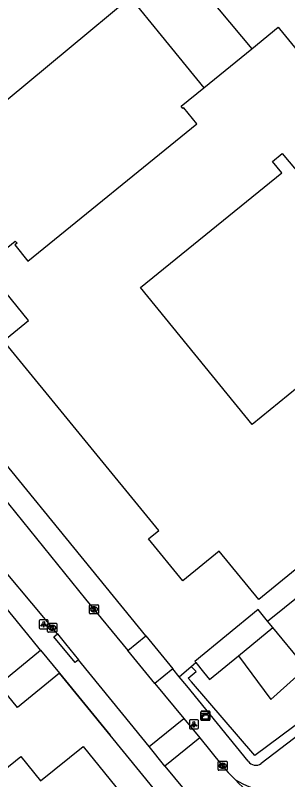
# Model space of a CAD drawing. Extents: x 162074 to 163034, y 381824 to 382557.
# Drawn here: x 162521.9 to 162552.1, y 381872.2 to 381957.1 of the extents above; entities that cross this region are included whole.
import ezdxf

# ---------------------------------------------------------------- set-up
doc = ezdxf.new("R2010")
doc.units = 0
for name, color, linetype in [('IMGEO_Fietspad_open', 7, 'Continuous'), ('IMGEO_Groenvoorziening', 7, 'Continuous'), ('IMGEO_Kast', 7, 'Continuous'), ('IMGEO_Kolk', 7, 'Continuous'), ('IMGEO_Lichtpunt', 7, 'Continuous'), ('IMGEO_Muur', 7, 'Continuous'), ('IMGEO_Pand', 7, 'Continuous'), ('IMGEO_Parkeervlak_open', 7, 'Continuous'), ('IMGEO_Rijbaan_lokaal_open', 7, 'Continuous'), ('IMGEO_Voetpad_open', 7, 'Continuous')]:
    doc.layers.add(name, color=color, linetype=linetype)

msp = doc.modelspace()

# ---------------------------------------------------------------- linework, layer by layer
at = {"layer": 'IMGEO_Fietspad_open'}
msp.add_arc((162550.111, 381877.752), 6.694, 235.77314, 267.31713, dxfattribs=at)
at = {"layer": 'IMGEO_Groenvoorziening'}
msp.add_lwpolyline([(162556.974, 381881.24), (162548.47, 381874.915), (162541.467, 381883.07), (162541.104, 381883.493), (162541.967, 381884.233), (162541.422, 381884.794)], dxfattribs=at)
at = {"layer": 'IMGEO_Kast'}
for p, q in [((162542.506, 381878.89), (162542.506, 381879.731)), ((162542.506, 381879.731), (162542.506, 381878.89)), ((162542.581, 381879.815), (162543.422, 381879.815)), ((162543.422, 381879.815), (162542.581, 381879.815)), ((162543.506, 381879.74), (162543.506, 381878.899)), ((162543.506, 381878.899), (162543.506, 381879.74)), ((162543.431, 381878.815), (162542.59, 381878.815)), ((162542.59, 381878.815), (162543.431, 381878.815))]:
    msp.add_line(p, q, dxfattribs=at)
for points in [[(162542.701, 381879.605), (162543.301, 381879.605), (162543.301, 381879.52), (162542.701, 381879.52), (162542.701, 381879.605)], [(162542.701, 381879.43), (162543.301, 381879.43), (162543.301, 381878.941), (162542.701, 381878.941), (162542.701, 381879.43)]]:
    msp.add_lwpolyline(points, dxfattribs=at)
msp.add_circle((162542.785, 381879.279), 0.0377, dxfattribs=at)
for centre, start, end in [((162542.584, 381879.737), 92.4484, 184.28452), ((162542.584, 381879.737), 92.4484, 184.28452), ((162543.428, 381879.737), 2.4484, 94.28452), ((162543.428, 381879.737), 2.4484, 94.28452), ((162542.584, 381878.893), 182.4484, 274.28452), ((162542.584, 381878.893), 182.4484, 274.28452), ((162543.428, 381878.893), 272.4484, 4.28452), ((162543.428, 381878.893), 272.4484, 4.28452)]:
    msp.add_arc(centre, 0.0779, start, end, dxfattribs=at)
at = {"layer": 'IMGEO_Kolk'}
for p, q in [((162530.145, 381890.711), (162530.145, 381891.563)), ((162530.22, 381891.637), (162531.072, 381891.637)), ((162530.633, 381891.417), (162530.658, 381891.417)), ((162531.146, 381891.563), (162531.146, 381890.711)), ((162531.072, 381890.637), (162530.22, 381890.637)), ((162530.656, 381890.857), (162530.631, 381890.857)), ((162525.514, 381888.656), (162525.514, 381889.508)), ((162525.589, 381889.582), (162526.441, 381889.582)), ((162526.002, 381889.362), (162526.027, 381889.362)), ((162526.515, 381889.508), (162526.515, 381888.656)), ((162526.441, 381888.582), (162525.589, 381888.582)), ((162526.025, 381888.802), (162526, 381888.802)), ((162544.414, 381873.335), (162544.414, 381874.187)), ((162544.489, 381874.261), (162545.341, 381874.261)), ((162544.902, 381874.041), (162544.927, 381874.041)), ((162545.415, 381874.187), (162545.415, 381873.335)), ((162545.341, 381873.261), (162544.489, 381873.261)), ((162544.925, 381873.481), (162544.9, 381873.481))]:
    msp.add_line(p, q, dxfattribs=at)
for points in [[(162530.145, 381890.711), (162530.145, 381891.563)], [(162530.22, 381891.637), (162531.072, 381891.637)], [(162530.466, 381891.337), (162530.589, 381891.337), (162530.589, 381891.186), (162530.719, 381891.337), (162530.883, 381891.337), (162530.737, 381891.186), (162530.89, 381890.937), (162530.738, 381890.937), (162530.653, 381891.101), (162530.589, 381891.034), (162530.589, 381890.937), (162530.466, 381890.937), (162530.466, 381891.337)], [(162531.146, 381891.563), (162531.146, 381890.711)], [(162531.072, 381890.637), (162530.22, 381890.637)], [(162525.514, 381888.656), (162525.514, 381889.508)], [(162525.589, 381889.582), (162526.441, 381889.582)], [(162525.835, 381889.282), (162525.958, 381889.282), (162525.958, 381889.131), (162526.088, 381889.282), (162526.252, 381889.282), (162526.106, 381889.131), (162526.259, 381888.882), (162526.107, 381888.882), (162526.022, 381889.046), (162525.958, 381888.979), (162525.958, 381888.882), (162525.835, 381888.882), (162525.835, 381889.282)], [(162526.515, 381889.508), (162526.515, 381888.656)], [(162526.441, 381888.582), (162525.589, 381888.582)], [(162544.414, 381873.335), (162544.414, 381874.187)], [(162544.489, 381874.261), (162545.341, 381874.261)], [(162544.735, 381873.961), (162544.858, 381873.961), (162544.858, 381873.81), (162544.988, 381873.961), (162545.152, 381873.961), (162545.006, 381873.81), (162545.159, 381873.561), (162545.007, 381873.561), (162544.922, 381873.725), (162544.858, 381873.658), (162544.858, 381873.561), (162544.735, 381873.561), (162544.735, 381873.961)], [(162545.415, 381874.187), (162545.415, 381873.335)], [(162545.341, 381873.261), (162544.489, 381873.261)]]:
    msp.add_lwpolyline(points, dxfattribs=at)
for centre, start, end in [((162530.222, 381891.561), 91.55205, 178.44795), ((162530.222, 381891.561), 91.55205, 178.44795), ((162531.07, 381891.561), 1.55205, 88.44795), ((162531.07, 381891.561), 1.55205, 88.44795), ((162530.222, 381890.713), 181.55205, 268.44795), ((162530.222, 381890.713), 181.55205, 268.44795), ((162531.07, 381890.713), 271.55205, 358.44795), ((162531.07, 381890.713), 271.55205, 358.44795), ((162525.591, 381889.506), 91.55205, 178.44795), ((162525.591, 381889.506), 91.55205, 178.44795), ((162526.439, 381889.506), 1.55205, 88.44795), ((162526.439, 381889.506), 1.55205, 88.44795), ((162525.591, 381888.658), 181.55205, 268.44795), ((162525.591, 381888.658), 181.55205, 268.44795), ((162526.439, 381888.658), 271.55205, 358.44795), ((162526.439, 381888.658), 271.55205, 358.44795), ((162544.491, 381874.185), 91.55205, 178.44795), ((162544.491, 381874.185), 91.55205, 178.44795), ((162545.339, 381874.185), 1.55205, 88.44795), ((162545.339, 381874.185), 1.55205, 88.44795), ((162544.491, 381873.337), 181.55205, 268.44795), ((162544.491, 381873.337), 181.55205, 268.44795), ((162545.339, 381873.337), 271.55205, 358.44795), ((162545.339, 381873.337), 271.55205, 358.44795)]:
    msp.add_arc(centre, 0.0765, start, end, dxfattribs=at)
for centre, major_axis, ratio, start_param, end_param in [((162530.632, 381891.137), (-0.387, 0.002), 0.722429, 4.712389, 7.853982), ((162530.657, 381891.137), (-0.39, 0.002), 0.717154, 1.570796, 4.712389), ((162526.001, 381889.082), (-0.387, 0.002), 0.722429, 4.712389, 7.853982), ((162526.026, 381889.082), (-0.39, 0.002), 0.717154, 1.570796, 4.712389), ((162544.901, 381873.761), (-0.387, 0.002), 0.722429, 4.712389, 7.853982), ((162544.926, 381873.761), (-0.39, 0.002), 0.717154, 1.570796, 4.712389)]:
    msp.add_ellipse(centre, major_axis=major_axis, ratio=ratio, start_param=start_param, end_param=end_param, dxfattribs=at)
at = {"layer": 'IMGEO_Lichtpunt'}
for p, q in [((162524.577, 381889.87), (162524.577, 381889.063)), ((162524.577, 381889.87), (162524.577, 381889.063)), ((162525.479, 381889.965), (162524.671, 381889.965)), ((162525.479, 381889.965), (162524.671, 381889.965)), ((162525.573, 381889.063), (162525.573, 381889.87)), ((162525.573, 381889.063), (162525.573, 381889.87)), ((162524.671, 381888.969), (162525.479, 381888.969)), ((162524.671, 381888.969), (162525.479, 381888.969)), ((162541.228, 381878.772), (162541.228, 381877.965)), ((162541.228, 381878.772), (162541.228, 381877.965)), ((162542.13, 381878.867), (162541.322, 381878.867)), ((162542.13, 381878.867), (162541.322, 381878.867)), ((162542.224, 381877.965), (162542.224, 381878.772)), ((162542.224, 381877.965), (162542.224, 381878.772)), ((162541.322, 381877.871), (162542.13, 381877.871)), ((162541.322, 381877.871), (162542.13, 381877.871))]:
    msp.add_line(p, q, dxfattribs=at)
for points in [[(162524.951, 381889.534), (162524.99, 381889.506), (162524.802, 381889.244), (162524.764, 381889.271), (162524.951, 381889.534)], [(162525.053, 381889.486), (162525.1, 381889.486), (162525.1, 381889.164), (162525.053, 381889.164), (162525.053, 381889.486)], [(162525.163, 381889.506), (162525.201, 381889.533), (162525.388, 381889.271), (162525.349, 381889.243), (162525.163, 381889.506)], [(162541.602, 381878.436), (162541.641, 381878.408), (162541.453, 381878.146), (162541.415, 381878.173), (162541.602, 381878.436)], [(162541.704, 381878.388), (162541.751, 381878.388), (162541.751, 381878.066), (162541.704, 381878.066), (162541.704, 381878.388)], [(162541.814, 381878.408), (162541.852, 381878.435), (162542.039, 381878.173), (162542, 381878.145), (162541.814, 381878.408)]]:
    msp.add_lwpolyline(points, dxfattribs=at)
for centre in [(162525.076, 381889.668), (162541.727, 381878.57)]:
    msp.add_circle(centre, 0.0994, dxfattribs=at)
for centre, start, end in [((162524.671, 381889.87), 90, 180), ((162524.671, 381889.87), 90, 180), ((162525.479, 381889.87), 0, 90), ((162525.479, 381889.87), 0, 90), ((162524.671, 381889.063), 180, 270), ((162524.671, 381889.063), 180, 270), ((162525.479, 381889.063), 270, 0), ((162525.479, 381889.063), 270, 360), ((162541.322, 381878.772), 90, 180), ((162541.322, 381878.772), 90, 180), ((162542.13, 381878.772), 0, 90), ((162542.13, 381878.772), 0, 90), ((162541.322, 381877.965), 180, 270), ((162541.322, 381877.965), 180, 270), ((162542.13, 381877.965), 270, 0), ((162542.13, 381877.965), 270, 360)]:
    msp.add_arc(centre, 0.0946, start, end, dxfattribs=at)
at = {"layer": 'IMGEO_Muur'}
for points in [[(162524.728, 381886.592), (162523.779, 381887.754)], [(162526.815, 381884.036), (162532.43, 381877.157)]]:
    msp.add_lwpolyline(points, dxfattribs=at)
at = {"layer": 'IMGEO_Pand'}
for points in [[(162538.067, 381965.451), (162540.007, 381963.125), (162540.919, 381962.03), (162548.165, 381953.339)], [(162507.558, 381936.537), (162534.655, 381959.09), (162538.114, 381954.837), (162542.837, 381949.03)], [(162548.165, 381953.339), (162551.085, 381955.732), (162551.227, 381955.558), (162559.253, 381945.742), (162561.474, 381943.025), (162566.975, 381936.477)], [(162542.837, 381949.03), (162548.165, 381953.339)], [(162520.5, 381921.098), (162520.833, 381921.369), (162520.965, 381921.205), (162523.392, 381923.18), (162518.484, 381929.214), (162521.92, 381932.008), (162522.115, 381931.767), (162521.874, 381931.571), (162523.331, 381929.779), (162542.062, 381945.012), (162540.598, 381946.811), (162540.505, 381946.734), (162540.309, 381946.974), (162542.837, 381949.03)], [(162565.141, 381925.467), (162548.187, 381911.662), (162535.815, 381926.855), (162551.463, 381939.598), (162550.445, 381940.847), (162551.517, 381941.719), (162565.141, 381925.467)], [(162574.906, 381913.476), (162548.915, 381892.214), (162544.533, 381897.571), (162540.51, 381894.28), (162536.692, 381898.947), (162537.847, 381899.893), (162520.5, 381921.098)], [(162526.815, 381884.036), (162522.167, 381880.242), (162520.08, 381882.798), (162524.728, 381886.592)], [(162524.728, 381886.592), (162526.815, 381884.036)], [(162524.725, 381872.101), (162529.436, 381875.913), (162534.803, 381869.278), (162530.092, 381865.467)], [(162530.092, 381865.467), (162525.381, 381861.657), (162520.015, 381868.29), (162517.823, 381871), (162522.533, 381874.81), (162524.725, 381872.101)]]:
    msp.add_lwpolyline(points, dxfattribs=at)
at = {"layer": 'IMGEO_Parkeervlak_open'}
for points in [[(162546.665, 381885.98), (162550.246, 381881.111), (162554.162, 381884.644), (162556.611, 381881.68)], [(162541.422, 381884.794), (162541.931, 381885.211)], [(162540.112, 381883.637), (162541.422, 381884.794)]]:
    msp.add_lwpolyline(points, dxfattribs=at)
at = {"layer": 'IMGEO_Rijbaan_lokaal_open'}
for points in [[(162526.59, 381888.392), (162520.92, 381895.221), (162516.305, 381900.831), (162506.083, 381913.313), (162503.432, 381916.577)], [(162549.882, 381889.832), (162576.654, 381911.34), (162574.906, 381913.476)], [(162513.176, 381912.467), (162514.252, 381911.144), (162519.563, 381904.75), (162529.722, 381892.262), (162534.39, 381886.566)], [(162559.731, 381890.088), (162553.763, 381885.128), (162550.48, 381889.101)], [(162550.48, 381889.101), (162549.882, 381889.832)], [(162526.59, 381888.392), (162527.505, 381887.289), (162528.94, 381885.529)], [(162537.389, 381882.905), (162534.39, 381886.566)], [(162536.776, 381875.893), (162533.859, 381879.496), (162528.94, 381885.529)], [(162537.389, 381882.905), (162540.607, 381878.995)], [(162536.776, 381875.893), (162540.607, 381878.995)], [(162540.607, 381878.995), (162542.373, 381876.848)], [(162542.373, 381876.848), (162538.525, 381873.733)], [(162542.373, 381876.848), (162544.845, 381873.844), (162545.516, 381873.026), (162545.873, 381872.678), (162546.105, 381872.442), (162546.346, 381872.217)], [(162538.525, 381873.733), (162536.776, 381875.893)], [(162538.525, 381873.733), (162540.645, 381871.115)]]:
    msp.add_lwpolyline(points, dxfattribs=at)
msp.add_arc((162555.856, 381880.41), 12.553, 220.74656, 240.96735, dxfattribs=at)
at = {"layer": 'IMGEO_Voetpad_open'}
for points in [[(162524.728, 381886.592), (162523.779, 381887.754), (162520.879, 381891.323), (162500, 381916.926), (162479.554, 381941.998), (162475.997, 381945.948)], [(162536.387, 381888.203), (162512.749, 381917.178)], [(162549.882, 381889.832), (162548.846, 381891.098), (162541.818, 381885.349), (162541.931, 381885.211)], [(162528.94, 381885.529), (162528.554, 381885.212), (162526.204, 381888.075), (162526.59, 381888.392)], [(162546.665, 381885.98), (162550.48, 381889.101)], [(162534.39, 381886.566), (162536.387, 381888.203)], [(162536.387, 381888.203), (162539.376, 381884.54)], [(162541.931, 381885.211), (162542.804, 381884.144), (162543.452, 381883.352), (162546.665, 381885.98)], [(162564.247, 381885.509), (162563.836, 381885.172), (162549.172, 381874.004)], [(162539.376, 381884.54), (162537.389, 381882.905)], [(162540.112, 381883.637), (162539.376, 381884.54)], [(162539.02, 381869.082), (162532.43, 381877.157), (162526.815, 381884.036)], [(162547.762, 381874.26), (162540.928, 381882.637), (162540.112, 381883.637)]]:
    msp.add_lwpolyline(points, dxfattribs=at)
msp.add_arc((162548.598, 381874.854), 1.026, 215.41039, 304.00853, dxfattribs=at)

doc.saveas('drawing.dxf')
